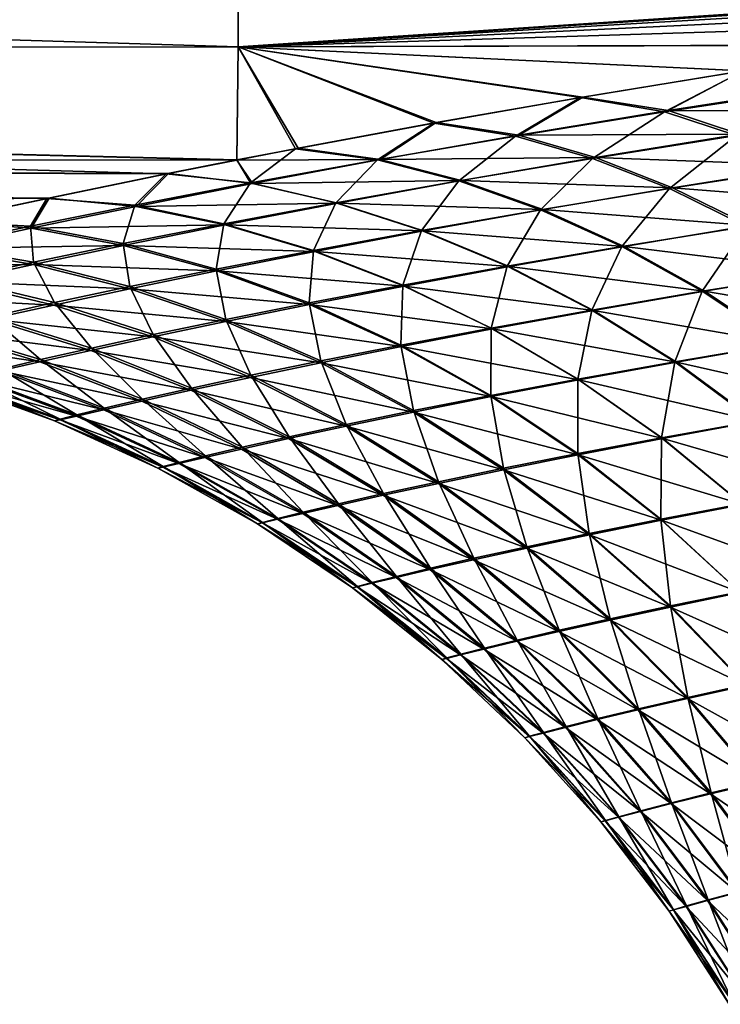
# Model space of a CAD drawing. Header units: metres. Extents: x -2 to 78, y -85 to 85.
# Tile 301 of 500: x 48.72 to 50.22, y -1.01 to 1.09. Entities that reach past the tile are written whole.
import ezdxf

# ---------------------------------------------------------------- set-up
doc = ezdxf.new("R2010")
doc.units = ezdxf.units.M
doc.layers.add('solid_20004802', color=7, linetype='CONTINUOUS')

msp = doc.modelspace()

# ---------------------------------------------------------------- linework, layer by layer
at = {"layer": 'solid_20004802'}
for points in [[(49.188503, 1.344338, -6.933181), (49.188503, 1.037111, -5.621024), (39.908051, 1.321654, -6.682578)], [(49.188503, 1.037004, 5.620513), (49.188503, 1.344209, 6.932685), (39.908051, 1.321654, 6.682578)], [(50.640141, 1.041032, -5.663466), (49.188503, 1.037111, -5.621024), (49.188503, 1.344338, -6.933181)], [(51.031898, 1.095298, -5.921692), (50.640141, 1.041032, -5.663466), (49.188503, 1.344338, -6.933181)], [(52.775955, 1.276317, 6.712767), (49.188503, 1.344209, 6.932685), (49.188503, 1.037004, 5.620513)], [(49.188503, 1.037111, -5.621024), (39.908051, 1.025891, -5.365484), (39.908051, 1.321654, -6.682578)], [(49.188503, 1.037004, 5.620513), (39.908051, 1.321654, 6.682578), (39.908051, 1.025891, 5.365484)], [(52.314709, 1.237863, 6.552216), (52.775955, 1.276317, 6.712767), (49.188503, 1.037004, 5.620513)], [(51.867649, 1.194135, 6.365247), (52.314709, 1.237863, 6.552216), (49.188503, 1.037004, 5.620513)], [(51.437649, 1.146082, 6.153535), (51.867649, 1.194135, 6.365247), (49.188503, 1.037004, 5.620513)], [(51.026478, 1.094557, 5.918244), (51.437649, 1.146082, 6.153535), (49.188503, 1.037004, 5.620513)], [(50.636452, 1.040591, 5.661308), (51.026478, 1.094557, 5.918244), (49.188503, 1.037004, 5.620513)], [(49.188503, 1.037111, -5.621024), (49.185852, 0.794816, -4.297764), (39.908051, 1.025891, -5.365484)], [(49.185856, 0.794741, 4.297288), (49.188503, 1.037004, 5.620513), (39.908051, 1.025891, 5.365484)], [(49.311352, 0.819035, -4.451054), (49.185852, 0.794816, -4.297764), (49.188503, 1.037111, -5.621024)], [(49.316864, 0.820028, 4.45723), (49.188503, 1.037004, 5.620513), (49.185856, 0.794741, 4.297288)], [(50.640141, 1.041032, -5.663466), (50.269684, 0.985203, -5.384727), (49.188503, 1.037111, -5.621024)], [(50.269451, 0.985289, 5.385153), (50.636452, 1.040591, 5.661308), (49.188503, 1.037004, 5.620513)], [(49.607281, 0.873914, -4.779967), (49.311352, 0.819035, -4.451054), (49.188503, 1.037111, -5.621024)], [(49.921482, 0.928592, -5.086243), (49.607281, 0.873914, -4.779967), (49.188503, 1.037111, -5.621024)], [(50.269684, 0.985203, -5.384727), (49.921482, 0.928592, -5.086243), (49.188503, 1.037111, -5.621024)], [(49.926067, 0.929366, 5.090441), (50.269451, 0.985289, 5.385153), (49.188503, 1.037004, 5.620513)], [(49.612591, 0.874854, 4.7854), (49.926067, 0.929366, 5.090441), (49.188503, 1.037004, 5.620513)], [(49.316864, 0.820028, 4.45723), (49.612591, 0.874854, 4.7854), (49.188503, 1.037004, 5.620513)], [(49.034672, 0.764893, -4.100324), (39.908051, 0.795111, -4.035464), (39.908051, 1.025891, -5.365484)], [(49.185852, 0.794816, -4.297764), (49.034672, 0.764893, -4.100324), (39.908051, 1.025891, -5.365484)], [(49.185856, 0.794741, 4.297288), (39.908051, 1.025891, 5.365484), (39.908051, 0.795111, 4.035464)], [(50.101242, 0.897925, -4.976332), (49.921482, 0.928592, -5.086243), (50.269684, 0.985203, -5.384727)], [(50.108601, 0.900838, 4.982607), (50.269451, 0.985289, 5.385153), (49.926067, 0.929366, 5.090441)], [(50.442337, 0.949964, -5.264487), (50.101242, 0.897925, -4.976332), (50.269684, 0.985203, -5.384727)], [(50.108601, 0.900838, 4.982607), (50.449642, 0.953292, 5.269955), (50.269451, 0.985289, 5.385153)], [(50.255333, 0.847213, -4.832101), (50.101242, 0.897925, -4.976332), (50.442337, 0.949964, -5.264487)], [(50.59277, 0.899582, 5.118066), (50.449642, 0.953292, 5.269955), (50.108601, 0.900838, 4.982607)], [(49.78244, 0.846099, -4.668836), (49.607281, 0.873914, -4.779967), (49.921482, 0.928592, -5.086243)], [(49.789265, 0.848081, 4.675814), (49.926067, 0.929366, 5.090441), (49.612591, 0.874854, 4.7854)], [(50.101242, 0.897925, -4.976332), (49.78244, 0.846099, -4.668836), (49.921482, 0.928592, -5.086243)], [(49.789265, 0.848081, 4.675814), (50.108601, 0.900838, 4.982607), (49.926067, 0.929366, 5.090441)], [(49.946579, 0.798193, -4.533129), (49.78244, 0.846099, -4.668836), (50.101242, 0.897925, -4.976332)], [(50.262356, 0.849951, 4.838395), (50.108601, 0.900838, 4.982607), (49.789265, 0.848081, 4.675814)], [(50.255333, 0.847213, -4.832101), (49.946579, 0.798193, -4.533129), (50.101242, 0.897925, -4.976332)], [(50.262356, 0.849951, 4.838395), (50.59277, 0.899582, 5.118066), (50.108601, 0.900838, 4.982607)], [(49.486992, 0.795161, -4.3432), (49.311352, 0.819035, -4.451054), (49.607281, 0.873914, -4.779967)], [(49.492725, 0.795752, 4.350776), (49.612591, 0.874854, 4.7854), (49.316864, 0.820028, 4.45723)], [(49.78244, 0.846099, -4.668836), (49.486992, 0.795161, -4.3432), (49.607281, 0.873914, -4.779967)], [(49.492725, 0.795752, 4.350776), (49.789265, 0.848081, 4.675814), (49.612591, 0.874854, 4.7854)], [(49.660568, 0.750039, -4.216702), (49.486992, 0.795161, -4.3432), (49.78244, 0.846099, -4.668836)], [(49.953106, 0.800062, 4.539928), (49.789265, 0.848081, 4.675814), (49.492725, 0.795752, 4.350776)], [(49.946579, 0.798193, -4.533129), (49.660568, 0.750039, -4.216702), (49.78244, 0.846099, -4.668836)], [(49.953106, 0.800062, 4.539928), (50.262356, 0.849951, 4.838395), (49.789265, 0.848081, 4.675814)], [(50.111736, 0.733849, -4.399392), (49.946579, 0.798193, -4.533129), (50.255333, 0.847213, -4.832101)], [(50.417046, 0.782861, 4.69625), (50.262356, 0.849951, 4.838395), (49.953106, 0.800062, 4.539928)], [(50.410355, 0.780292, -4.689973), (50.111736, 0.733849, -4.399392), (50.255333, 0.847213, -4.832101)], [(49.215282, 0.745667, -4.000894), (49.185852, 0.794816, -4.297764), (49.311352, 0.819035, -4.451054)], [(49.492725, 0.795752, 4.350776), (49.316864, 0.820028, 4.45723), (49.185856, 0.794741, 4.297288)], [(49.486992, 0.795161, -4.3432), (49.215282, 0.745667, -4.000894), (49.311352, 0.819035, -4.451054)], [(48.779247, 0.712552, -3.729516), (48.547016, 0.663098, -3.340992), (39.908051, 0.795111, -4.035464)], [(49.034672, 0.764893, -4.100324), (48.779247, 0.712552, -3.729516), (39.908051, 0.795111, -4.035464)], [(48.784054, 0.713428, 3.736046), (39.908051, 0.795111, 4.035464), (39.908051, 0.629869, 2.695723)], [(49.039948, 0.765852, 4.106817), (49.185856, 0.794741, 4.297288), (39.908051, 0.795111, 4.035464)], [(48.784054, 0.713428, 3.736046), (49.039948, 0.765852, 4.106817), (39.908051, 0.795111, 4.035464)], [(49.215282, 0.745667, -4.000894), (49.034672, 0.764893, -4.100324), (49.185852, 0.794816, -4.297764)], [(49.219563, 0.744603, 4.009006), (49.185856, 0.794741, 4.297288), (49.039948, 0.765852, 4.106817)], [(49.219563, 0.744603, 4.009006), (49.492725, 0.795752, 4.350776), (49.185856, 0.794741, 4.297288)], [(49.397655, 0.703268, -3.884208), (49.215282, 0.745667, -4.000894), (49.486992, 0.795161, -4.3432)], [(49.666084, 0.750606, 4.223844), (49.492725, 0.795752, 4.350776), (49.219563, 0.744603, 4.009006)], [(49.660568, 0.750039, -4.216702), (49.397655, 0.703268, -3.884208), (49.486992, 0.795161, -4.3432)], [(49.666084, 0.750606, 4.223844), (49.953106, 0.800062, 4.539928), (49.492725, 0.795752, 4.350776)], [(49.835258, 0.688246, -4.092021), (49.660568, 0.750039, -4.216702), (49.946579, 0.798193, -4.533129)], [(50.117977, 0.735612, 4.406005), (49.953106, 0.800062, 4.539928), (49.666084, 0.750606, 4.223844)], [(50.111736, 0.733849, -4.399392), (49.835258, 0.688246, -4.092021), (49.946579, 0.798193, -4.533129)], [(50.117977, 0.735612, 4.406005), (50.417046, 0.782861, 4.69625), (49.953106, 0.800062, 4.539928)], [(50.27652, 0.652836, -4.268892), (50.111736, 0.733849, -4.399392), (50.410355, 0.780292, -4.689973)], [(50.571384, 0.699378, 4.557498), (50.417046, 0.782861, 4.69625), (50.117977, 0.735612, 4.406005)], [(48.967678, 0.69817, -3.643411), (48.779247, 0.712552, -3.729516), (49.034672, 0.764893, -4.100324)], [(48.970318, 0.695393, 3.652033), (49.039948, 0.765852, 4.106817), (48.784054, 0.713428, 3.736046)], [(49.215282, 0.745667, -4.000894), (48.967678, 0.69817, -3.643411), (49.034672, 0.764893, -4.100324)], [(48.970318, 0.695393, 3.652033), (49.219563, 0.744603, 4.009006), (49.039948, 0.765852, 4.106817)], [(49.158165, 0.658397, -3.537057), (48.967678, 0.69817, -3.643411), (49.215282, 0.745667, -4.000894)], [(49.40181, 0.702287, 3.891605), (49.219563, 0.744603, 4.009006), (48.970318, 0.695393, 3.652033)], [(49.397655, 0.703268, -3.884208), (49.158165, 0.658397, -3.537057), (49.215282, 0.745667, -4.000894)], [(49.40181, 0.702287, 3.891605), (49.666084, 0.750606, 4.223844), (49.219563, 0.744603, 4.009006)], [(49.581223, 0.64397, -3.769173), (49.397655, 0.703268, -3.884208), (49.660568, 0.750039, -4.216702)], [(49.840549, 0.6888, 4.09876), (49.666084, 0.750606, 4.223844), (49.40181, 0.702287, 3.891605)], [(49.835258, 0.688246, -4.092021), (49.581223, 0.64397, -3.769173), (49.660568, 0.750039, -4.216702)], [(49.840549, 0.6888, 4.09876), (50.117977, 0.735612, 4.406005), (49.666084, 0.750606, 4.223844)], [(50.009556, 0.609516, -3.970355), (49.835258, 0.688246, -4.092021), (50.111736, 0.733849, -4.399392)], [(50.282482, 0.654503, 4.275314), (50.117977, 0.735612, 4.406005), (49.840549, 0.6888, 4.09876)], [(50.27652, 0.652836, -4.268892), (50.009556, 0.609516, -3.970355), (50.111736, 0.733849, -4.399392)], [(50.282482, 0.654503, 4.275314), (50.571384, 0.699378, 4.557498), (50.117977, 0.735612, 4.406005)], [(48.551178, 0.663853, 3.347287), (48.784054, 0.713428, 3.736046), (39.908051, 0.629869, 2.695723)], [(48.744537, 0.653221, -3.27225), (48.547016, 0.663098, -3.340992), (48.779247, 0.712552, -3.729516)], [(48.745556, 0.648878, 3.281397), (48.784054, 0.713428, 3.736046), (48.551178, 0.663853, 3.347287)], [(48.967678, 0.69817, -3.643411), (48.744537, 0.653221, -3.27225), (48.779247, 0.712552, -3.729516)], [(48.942429, 0.615946, -3.176672), (48.744537, 0.653221, -3.27225), (48.967678, 0.69817, -3.643411)], [(48.745556, 0.648878, 3.281397), (48.970318, 0.695393, 3.652033), (48.784054, 0.713428, 3.736046)], [(49.160786, 0.655813, 3.544702), (48.970318, 0.695393, 3.652033), (48.745556, 0.648878, 3.281397)], [(49.158165, 0.658397, -3.537057), (48.942429, 0.615946, -3.176672), (48.967678, 0.69817, -3.643411)], [(49.160786, 0.655813, 3.544702), (49.40181, 0.702287, 3.891605), (48.970318, 0.695393, 3.652033)], [(49.349926, 0.601505, -3.432181), (49.158165, 0.658397, -3.537057), (49.397655, 0.703268, -3.884208)], [(49.585243, 0.643085, 3.775932), (49.40181, 0.702287, 3.891605), (49.160786, 0.655813, 3.544702)], [(49.581223, 0.64397, -3.769173), (49.349926, 0.601505, -3.432181), (49.397655, 0.703268, -3.884208)], [(49.585243, 0.643085, 3.775932), (49.840549, 0.6888, 4.09876), (49.40181, 0.702287, 3.891605)], [(49.764385, 0.567469, -3.656908), (49.581223, 0.64397, -3.769173), (49.835258, 0.688246, -4.092021)], [(50.014633, 0.610068, 3.976729), (49.840549, 0.6888, 4.09876), (49.585243, 0.643085, 3.775932)], [(50.009556, 0.609516, -3.970355), (49.764385, 0.567469, -3.656908), (49.835258, 0.688246, -4.092021)], [(50.014633, 0.610068, 3.976729), (50.282482, 0.654503, 4.275314), (49.840549, 0.6888, 4.09876)], [(48.54583, 0.605818, 2.898643), (48.745556, 0.648878, 3.281397), (48.551178, 0.663853, 3.347287)], [(48.744537, 0.653221, -3.27225), (48.546234, 0.611378, -2.888917), (48.547016, 0.663098, -3.340992)], [(48.750786, 0.576435, -2.804492), (48.546234, 0.611378, -2.888917), (48.744537, 0.653221, -3.27225)], [(48.942429, 0.615946, -3.176672), (48.750786, 0.576435, -2.804492), (48.744537, 0.653221, -3.27225)], [(48.943527, 0.611895, 3.184637), (49.160786, 0.655813, 3.544702), (48.745556, 0.648878, 3.281397)], [(49.141663, 0.561339, -3.0824), (48.942429, 0.615946, -3.176672), (49.158165, 0.658397, -3.537057)], [(49.352512, 0.599128, 3.438968), (49.160786, 0.655813, 3.544702), (48.943527, 0.611895, 3.184637)], [(49.349926, 0.601505, -3.432181), (49.141663, 0.561339, -3.0824), (49.158165, 0.658397, -3.537057)], [(49.352512, 0.599128, 3.438968), (49.585243, 0.643085, 3.775932), (49.160786, 0.655813, 3.544702)], [(50.445145, 0.556787, 4.149142), (50.282482, 0.654503, 4.275314), (50.014633, 0.610068, 3.976729)], [(48.943527, 0.611895, 3.184637), (48.745556, 0.648878, 3.281397), (48.54583, 0.605818, 2.898643)], [(49.541264, 0.52715, -3.329817), (49.349926, 0.601505, -3.432181), (49.581223, 0.64397, -3.769173)], [(49.768272, 0.566691, 3.663116), (49.585243, 0.643085, 3.775932), (49.352512, 0.599128, 3.438968)], [(49.764385, 0.567469, -3.656908), (49.541264, 0.52715, -3.329817), (49.581223, 0.64397, -3.769173)], [(49.768272, 0.566691, 3.663116), (50.014633, 0.610068, 3.976729), (49.585243, 0.643085, 3.775932)], [(50.181881, 0.513871, -3.85292), (50.009556, 0.609516, -3.970355), (50.27652, 0.652836, -4.268892)], [(50.439449, 0.555207, -4.142917), (50.181881, 0.513871, -3.85292), (50.27652, 0.652836, -4.268892)], [(48.750546, 0.571243, 2.812926), (48.943527, 0.611895, 3.184637), (48.54583, 0.605818, 2.898643)], [(48.750786, 0.576435, -2.804492), (48.583572, 0.540386, -2.421972), (48.546234, 0.611378, -2.888917)], [(49.142818, 0.557595, 3.089333), (48.943527, 0.611895, 3.184637), (48.750546, 0.571243, 2.812926)], [(48.956741, 0.523962, -2.721203), (48.750786, 0.576435, -2.804492), (48.942429, 0.615946, -3.176672)], [(49.141663, 0.561339, -3.0824), (48.956741, 0.523962, -2.721203), (48.942429, 0.615946, -3.176672)], [(49.142818, 0.557595, 3.089333), (49.352512, 0.599128, 3.438968), (48.943527, 0.611895, 3.184637)], [(48.750546, 0.571243, 2.812926), (48.54583, 0.605818, 2.898643), (48.3717, 0.566973, 2.505325)], [(49.340458, 0.489021, -2.990372), (49.141663, 0.561339, -3.0824), (49.349926, 0.601505, -3.432181)], [(49.543804, 0.524993, 3.335878), (49.352512, 0.599128, 3.438968), (49.142818, 0.557595, 3.089333)], [(49.541264, 0.52715, -3.329817), (49.340458, 0.489021, -2.990372), (49.349926, 0.601505, -3.432181)], [(49.543804, 0.524993, 3.335878), (49.768272, 0.566691, 3.663116), (49.352512, 0.599128, 3.438968)], [(49.945457, 0.473754, -3.54855), (49.764385, 0.567469, -3.656908), (50.009556, 0.609516, -3.970355)], [(50.186752, 0.514431, 3.858971), (50.014633, 0.610068, 3.976729), (49.768272, 0.566691, 3.663116)], [(50.181881, 0.513871, -3.85292), (49.945457, 0.473754, -3.54855), (50.009556, 0.609516, -3.970355)], [(50.186752, 0.514431, 3.858971), (50.445145, 0.556787, 4.149142), (50.014633, 0.610068, 3.976729)], [(48.582352, 0.534572, 2.431098), (48.750546, 0.571243, 2.812926), (48.3717, 0.566973, 2.505325)], [(48.956635, 0.519154, 2.728508), (48.750546, 0.571243, 2.812926), (48.582352, 0.534572, 2.431098)], [(48.795467, 0.489866, -2.349987), (48.583572, 0.540386, -2.421972), (48.750786, 0.576435, -2.804492)], [(48.956635, 0.519154, 2.728508), (49.142818, 0.557595, 3.089333), (48.750546, 0.571243, 2.812926)], [(48.956741, 0.523962, -2.721203), (48.795467, 0.489866, -2.349987), (48.750786, 0.576435, -2.804492)], [(49.341652, 0.485599, 2.996439), (49.142818, 0.557595, 3.089333), (48.956635, 0.519154, 2.728508)], [(49.162243, 0.453545, -2.639887), (48.956741, 0.523962, -2.721203), (49.141663, 0.561339, -3.0824)], [(49.340458, 0.489021, -2.990372), (49.162243, 0.453545, -2.639887), (49.141663, 0.561339, -3.0824)], [(49.341652, 0.485599, 2.996439), (49.543804, 0.524993, 3.335878), (49.142818, 0.557595, 3.089333)], [(49.7304, 0.435292, -3.231014), (49.541264, 0.52715, -3.329817), (49.764385, 0.567469, -3.656908)], [(49.949207, 0.473096, 3.554302), (49.768272, 0.566691, 3.663116), (49.543804, 0.524993, 3.335878)], [(49.945457, 0.473754, -3.54855), (49.7304, 0.435292, -3.231014), (49.764385, 0.567469, -3.656908)], [(49.949207, 0.473096, 3.554302), (50.186752, 0.514431, 3.858971), (49.768272, 0.566691, 3.663116)], [(50.350613, 0.401638, -3.740914), (50.181881, 0.513871, -3.85292), (50.439449, 0.555207, -4.142917)], [(50.604462, 0.442818, 4.028757), (50.445145, 0.556787, 4.149142), (50.186752, 0.514431, 3.858971)], [(48.794434, 0.484477, 2.357997), (48.582352, 0.534572, 2.431098), (48.439384, 0.502503, 2.040632)], [(48.794434, 0.484477, 2.357997), (48.956635, 0.519154, 2.728508), (48.582352, 0.534572, 2.431098)], [(48.795467, 0.489866, -2.349987), (48.65815, 0.459545, -1.970166), (48.583572, 0.540386, -2.421972)], [(49.536942, 0.398922, -2.901544), (49.340458, 0.489021, -2.990372), (49.541264, 0.52715, -3.329817)], [(49.7304, 0.435292, -3.231014), (49.536942, 0.398922, -2.901544), (49.541264, 0.52715, -3.329817)], [(49.162247, 0.449137, 2.646247), (48.956635, 0.519154, 2.728508), (48.794434, 0.484477, 2.357997)], [(49.006893, 0.421188, -2.279702), (48.795467, 0.489866, -2.349987), (48.956741, 0.523962, -2.721203)], [(49.162247, 0.449137, 2.646247), (49.341652, 0.485599, 2.996439), (48.956635, 0.519154, 2.728508)], [(49.162243, 0.453545, -2.639887), (49.006893, 0.421188, -2.279702), (48.956741, 0.523962, -2.721203)], [(49.732883, 0.433367, 3.236492), (49.543804, 0.524993, 3.335878), (49.341652, 0.485599, 2.996439)], [(49.732883, 0.433367, 3.236492), (49.949207, 0.473096, 3.554302), (49.543804, 0.524993, 3.335878)], [(50.122711, 0.363133, -3.445222), (49.945457, 0.473754, -3.54855), (50.181881, 0.513871, -3.85292)], [(50.355286, 0.402218, 3.746688), (50.186752, 0.514431, 3.858971), (49.949207, 0.473096, 3.554302)], [(50.350613, 0.401638, -3.740914), (50.122711, 0.363133, -3.445222), (50.181881, 0.513871, -3.85292)], [(50.355286, 0.402218, 3.746688), (50.604462, 0.442818, 4.028757), (50.186752, 0.514431, 3.858971)], [(48.656616, 0.454148, 1.979234), (48.794434, 0.484477, 2.357997), (48.439384, 0.502503, 2.040632)], [(49.00602, 0.41624, 2.286773), (48.794434, 0.484477, 2.357997), (48.656616, 0.454148, 1.979234)], [(48.874683, 0.392419, -1.911182), (48.65815, 0.459545, -1.970166), (48.795467, 0.489866, -2.349987)], [(49.00602, 0.41624, 2.286773), (49.162247, 0.449137, 2.646247), (48.794434, 0.484477, 2.357997)], [(49.006893, 0.421188, -2.279702), (48.874683, 0.392419, -1.911182), (48.795467, 0.489866, -2.349987)], [(49.36533, 0.365085, -2.561398), (49.162243, 0.453545, -2.639887), (49.340458, 0.489021, -2.990372)], [(49.538155, 0.395833, 2.906926), (49.341652, 0.485599, 2.996439), (49.162247, 0.449137, 2.646247)], [(49.536942, 0.398922, -2.901544), (49.36533, 0.365085, -2.561398), (49.340458, 0.489021, -2.990372)], [(49.538155, 0.395833, 2.906926), (49.732883, 0.433367, 3.236492), (49.341652, 0.485599, 2.996439)], [(49.915497, 0.326215, -3.136811), (49.7304, 0.435292, -3.231014), (49.945457, 0.473754, -3.54855)], [(50.126324, 0.362604, 3.450617), (49.949207, 0.473096, 3.554302), (49.732883, 0.433367, 3.236492)], [(50.122711, 0.363133, -3.445222), (49.915497, 0.326215, -3.136811), (49.945457, 0.473754, -3.54855)], [(50.126324, 0.362604, 3.450617), (50.355286, 0.402218, 3.746688), (49.949207, 0.473096, 3.554302)], [(48.873329, 0.387458, 1.919406), (48.656616, 0.454148, 1.979234), (48.543423, 0.428583, 1.593502)], [(48.765888, 0.367707, -1.535718), (48.54509, 0.433494, -1.58318), (48.65815, 0.459545, -1.970166)], [(48.873329, 0.387458, 1.919406), (49.00602, 0.41624, 2.286773), (48.656616, 0.454148, 1.979234)], [(48.874683, 0.392419, -1.911182), (48.765888, 0.367707, -1.535718), (48.65815, 0.459545, -1.970166)], [(49.365421, 0.361089, 2.567013), (49.162247, 0.449137, 2.646247), (49.00602, 0.41624, 2.286773)], [(49.215805, 0.334228, -2.211864), (49.006893, 0.421188, -2.279702), (49.162243, 0.453545, -2.639887)], [(49.36533, 0.365085, -2.561398), (49.215805, 0.334228, -2.211864), (49.162243, 0.453545, -2.639887)], [(49.365421, 0.361089, 2.567013), (49.538155, 0.395833, 2.906926), (49.162247, 0.449137, 2.646247)], [(48.764397, 0.363189, 1.545352), (48.543423, 0.428583, 1.593502), (48.45509, 0.408179, 1.202086)], [(48.764397, 0.363189, 1.545352), (48.873329, 0.387458, 1.919406), (48.543423, 0.428583, 1.593502)], [(48.765888, 0.367707, -1.535718), (48.680779, 0.347521, -1.154729), (48.54509, 0.433494, -1.58318)], [(49.729183, 0.291303, -2.81686), (49.536942, 0.398922, -2.901544), (49.7304, 0.435292, -3.231014)], [(49.917915, 0.324531, 3.141857), (49.732883, 0.433367, 3.236492), (49.538155, 0.395833, 2.906926)], [(49.915497, 0.326215, -3.136811), (49.729183, 0.291303, -2.81686), (49.7304, 0.435292, -3.231014)], [(49.917915, 0.324531, 3.141857), (50.126324, 0.362604, 3.450617), (49.732883, 0.433367, 3.236492)], [(48.679424, 0.343812, 1.16582), (48.764397, 0.363189, 1.545352), (48.45509, 0.408179, 1.202086)], [(49.215065, 0.32973, 2.218188), (49.00602, 0.41624, 2.286773), (48.873329, 0.387458, 1.919406)], [(49.088619, 0.306795, -1.854258), (48.874683, 0.392419, -1.911182), (49.006893, 0.421188, -2.279702)], [(49.215065, 0.32973, 2.218188), (49.365421, 0.361089, 2.567013), (49.00602, 0.41624, 2.286773)], [(49.215805, 0.334228, -2.211864), (49.088619, 0.306795, -1.854258), (49.006893, 0.421188, -2.279702)], [(50.294418, 0.236235, -3.347993), (50.122711, 0.363133, -3.445222), (50.350613, 0.401638, -3.740914)], [(50.518616, 0.274072, 3.641026), (50.355286, 0.402218, 3.746688), (50.126324, 0.362604, 3.450617)], [(49.087418, 0.30228, 1.861795), (48.873329, 0.387458, 1.919406), (48.764397, 0.363189, 1.545352)], [(48.984013, 0.283235, -1.489926), (48.765888, 0.367707, -1.535718), (48.874683, 0.392419, -1.911182)], [(49.087418, 0.30228, 1.861795), (49.215065, 0.32973, 2.218188), (48.873329, 0.387458, 1.919406)], [(49.088619, 0.306795, -1.854258), (48.984013, 0.283235, -1.489926), (48.874683, 0.392419, -1.911182)], [(49.56398, 0.258823, -2.486579), (49.36533, 0.365085, -2.561398), (49.536942, 0.398922, -2.901544)], [(49.7304, 0.288558, 2.82175), (49.538155, 0.395833, 2.906926), (49.365421, 0.361089, 2.567013)], [(49.729183, 0.291303, -2.81686), (49.56398, 0.258823, -2.486579), (49.536942, 0.398922, -2.901544)], [(49.7304, 0.288558, 2.82175), (49.917915, 0.324531, 3.141857), (49.538155, 0.395833, 2.906926)], [(48.98267, 0.27912, 1.498974), (48.764397, 0.363189, 1.545352), (48.679424, 0.343812, 1.16582)], [(48.902225, 0.263996, -1.120244), (48.680779, 0.347521, -1.154729), (48.765888, 0.367707, -1.535718)], [(48.98267, 0.27912, 1.498974), (49.087418, 0.30228, 1.861795), (48.764397, 0.363189, 1.545352)], [(48.984013, 0.283235, -1.489926), (48.902225, 0.263996, -1.120244), (48.765888, 0.367707, -1.535718)], [(49.564129, 0.255247, 2.491663), (49.365421, 0.361089, 2.567013), (49.215065, 0.32973, 2.218188)], [(49.420109, 0.229203, -2.147208), (49.215805, 0.334228, -2.211864), (49.36533, 0.365085, -2.561398)], [(49.56398, 0.258823, -2.486579), (49.420109, 0.229203, -2.147208), (49.36533, 0.365085, -2.561398)], [(49.564129, 0.255247, 2.491663), (49.7304, 0.288558, 2.82175), (49.365421, 0.361089, 2.567013)], [(50.094734, 0.200534, -3.048194), (49.915497, 0.326215, -3.136811), (50.122711, 0.363133, -3.445222)], [(50.297897, 0.235845, 3.353137), (50.126324, 0.362604, 3.450617), (49.917915, 0.324531, 3.141857)], [(50.294418, 0.236235, -3.347993), (50.094734, 0.200534, -3.048194), (50.122711, 0.363133, -3.445222)], [(50.297897, 0.235845, 3.353137), (50.518616, 0.274072, 3.641026), (50.126324, 0.362604, 3.450617)], [(48.900993, 0.260617, 1.130868), (48.679424, 0.343812, 1.16582), (48.618595, 0.329705, 0.782045)], [(48.843479, 0.249526, -0.746617), (48.619614, 0.33233, -0.769657), (48.680779, 0.347521, -1.154729)], [(48.900993, 0.260617, 1.130868), (48.98267, 0.27912, 1.498974), (48.679424, 0.343812, 1.16582)], [(48.902225, 0.263996, -1.120244), (48.843479, 0.249526, -0.746617), (48.680779, 0.347521, -1.154729)], [(48.795952, 0.236669, 0.006719), (48.570076, 0.318797, 0.006836), (48.582634, 0.3226, -0.381972)], [(48.807495, 0.239031, 0.383525), (48.582092, 0.321242, 0.395288), (48.570076, 0.318797, 0.006836)], [(48.795952, 0.236669, 0.006719), (48.807495, 0.239031, 0.383525), (48.570076, 0.318797, 0.006836)], [(48.842552, 0.247133, 0.758652), (48.618595, 0.329705, 0.782045), (48.582092, 0.321242, 0.395288)], [(48.807495, 0.239031, 0.383525), (48.842552, 0.247133, 0.758652), (48.582092, 0.321242, 0.395288)], [(48.807991, 0.24027, -0.370476), (48.582634, 0.3226, -0.381972), (48.619614, 0.33233, -0.769657)], [(48.807991, 0.24027, -0.370476), (48.795952, 0.236669, 0.006719), (48.582634, 0.3226, -0.381972)], [(48.842552, 0.247133, 0.758652), (48.900993, 0.260617, 1.130868), (48.618595, 0.329705, 0.782045)], [(48.843479, 0.249526, -0.746617), (48.807991, 0.24027, -0.370476), (48.619614, 0.33233, -0.769657)], [(49.419468, 0.225164, 2.152991), (49.215065, 0.32973, 2.218188), (49.087418, 0.30228, 1.861795)], [(49.297787, 0.202873, -1.800018), (49.088619, 0.306795, -1.854258), (49.215805, 0.334228, -2.211864)], [(49.419468, 0.225164, 2.152991), (49.564129, 0.255247, 2.491663), (49.215065, 0.32973, 2.218188)], [(49.420109, 0.229203, -2.147208), (49.297787, 0.202873, -1.800018), (49.215805, 0.334228, -2.211864)], [(49.91526, 0.166768, -2.73722), (49.729183, 0.291303, -2.81686), (49.915497, 0.326215, -3.136811)], [(50.097076, 0.1991, 3.052969), (49.917915, 0.324531, 3.141857), (49.7304, 0.288558, 2.82175)], [(50.094734, 0.200534, -3.048194), (49.91526, 0.166768, -2.73722), (49.915497, 0.326215, -3.136811)], [(50.097076, 0.1991, 3.052969), (50.297897, 0.235845, 3.353137), (49.917915, 0.324531, 3.141857)], [(49.296703, 0.19881, 1.807036), (49.087418, 0.30228, 1.861795), (48.98267, 0.27912, 1.498974)], [(49.197227, 0.180264, -1.44631), (48.984013, 0.283235, -1.489926), (49.088619, 0.306795, -1.854258)], [(49.296703, 0.19881, 1.807036), (49.419468, 0.225164, 2.152991), (49.087418, 0.30228, 1.861795)], [(49.297787, 0.202873, -1.800018), (49.197227, 0.180264, -1.44631), (49.088619, 0.306795, -1.854258)], [(49.196003, 0.176557, 1.454883), (48.98267, 0.27912, 1.498974), (48.900993, 0.260617, 1.130868)], [(49.118645, 0.161807, -1.087419), (48.902225, 0.263996, -1.120244), (48.984013, 0.283235, -1.489926)], [(49.196003, 0.176557, 1.454883), (49.296703, 0.19881, 1.807036), (48.98267, 0.27912, 1.498974)], [(49.197227, 0.180264, -1.44631), (49.118645, 0.161807, -1.087419), (48.984013, 0.283235, -1.489926)], [(49.756187, 0.135349, -2.416237), (49.56398, 0.258823, -2.486579), (49.729183, 0.291303, -2.81686)], [(49.916458, 0.164371, 2.741818), (49.7304, 0.288558, 2.82175), (49.564129, 0.255247, 2.491663)], [(49.91526, 0.166768, -2.73722), (49.756187, 0.135349, -2.416237), (49.729183, 0.291303, -2.81686)], [(49.916458, 0.164371, 2.741818), (50.097076, 0.1991, 3.052969), (49.7304, 0.288558, 2.82175)], [(49.117516, 0.15876, 1.097623), (48.900993, 0.260617, 1.130868), (48.842552, 0.247133, 0.758652)], [(49.062233, 0.147934, -0.724708), (48.843479, 0.249526, -0.746617), (48.902225, 0.263996, -1.120244)], [(49.117516, 0.15876, 1.097623), (49.196003, 0.176557, 1.454883), (48.900993, 0.260617, 1.130868)], [(49.118645, 0.161807, -1.087419), (49.062233, 0.147934, -0.724708), (48.902225, 0.263996, -1.120244)], [(49.756371, 0.132195, 2.42101), (49.564129, 0.255247, 2.491663), (49.419468, 0.225164, 2.152991)], [(49.617706, 0.106694, -2.08644), (49.420109, 0.229203, -2.147208), (49.56398, 0.258823, -2.486579)], [(49.756187, 0.135349, -2.416237), (49.617706, 0.106694, -2.08644), (49.56398, 0.258823, -2.486579)], [(49.756371, 0.132195, 2.42101), (49.916458, 0.164371, 2.741818), (49.564129, 0.255247, 2.491663)], [(49.016636, 0.135649, 0.006564), (48.795952, 0.236669, 0.006719), (48.807991, 0.24027, -0.370476)], [(49.027721, 0.137955, 0.372296), (48.807495, 0.239031, 0.383525), (48.795952, 0.236669, 0.006719)], [(49.016636, 0.135649, 0.006564), (49.027721, 0.137955, 0.372296), (48.795952, 0.236669, 0.006719)], [(49.061382, 0.145776, 0.736376), (48.842552, 0.247133, 0.758652), (48.807495, 0.239031, 0.383525)], [(49.027721, 0.137955, 0.372296), (49.061382, 0.145776, 0.736376), (48.807495, 0.239031, 0.383525)], [(49.028175, 0.139073, -0.359573), (48.807991, 0.24027, -0.370476), (48.843479, 0.249526, -0.746617)], [(49.028175, 0.139073, -0.359573), (49.016636, 0.135649, 0.006564), (48.807991, 0.24027, -0.370476)], [(49.061382, 0.145776, 0.736376), (49.117516, 0.15876, 1.097623), (48.842552, 0.247133, 0.758652)], [(49.062233, 0.147934, -0.724708), (49.028175, 0.139073, -0.359573), (48.843479, 0.249526, -0.746617)], [(50.266342, 0.059194, -2.966075), (50.094734, 0.200534, -3.048194), (50.294418, 0.236235, -3.347993)], [(50.462269, 0.093762, 3.262848), (50.297897, 0.235845, 3.353137), (50.097076, 0.1991, 3.052969)], [(49.617138, 0.103115, 2.091896), (49.419468, 0.225164, 2.152991), (49.296703, 0.19881, 1.807036)], [(49.500019, 0.081222, -1.749059), (49.297787, 0.202873, -1.800018), (49.420109, 0.229203, -2.147208)], [(49.617138, 0.103115, 2.091896), (49.756371, 0.132195, 2.42101), (49.419468, 0.225164, 2.152991)], [(49.617706, 0.106694, -2.08644), (49.500019, 0.081222, -1.749059), (49.420109, 0.229203, -2.147208)], [(49.499023, 0.077613, 1.755735), (49.296703, 0.19881, 1.807036), (49.196003, 0.176557, 1.454883)], [(49.403313, 0.059351, -1.405355), (49.197227, 0.180264, -1.44631), (49.297787, 0.202873, -1.800018)], [(49.499023, 0.077613, 1.755735), (49.617138, 0.103115, 2.091896), (49.296703, 0.19881, 1.807036)], [(49.500019, 0.081222, -1.749059), (49.403313, 0.059351, -1.405355), (49.297787, 0.202873, -1.800018)], [(50.093315, 0.026256, -2.663453), (49.91526, 0.166768, -2.73722), (50.094734, 0.200534, -3.048194)], [(50.268604, 0.058013, 2.97074), (50.097076, 0.1991, 3.052969), (49.916458, 0.164371, 2.741818)], [(50.266342, 0.059194, -2.966075), (50.093315, 0.026256, -2.663453), (50.094734, 0.200534, -3.048194)], [(50.268604, 0.058013, 2.97074), (50.462269, 0.093762, 3.262848), (50.097076, 0.1991, 3.052969)], [(49.402176, 0.056053, 1.413571), (49.196003, 0.176557, 1.454883), (49.117516, 0.15876, 1.097623)], [(49.327774, 0.041503, -1.056619), (49.118645, 0.161807, -1.087419), (49.197227, 0.180264, -1.44631)], [(49.402176, 0.056053, 1.413571), (49.499023, 0.077613, 1.755735), (49.196003, 0.176557, 1.454883)], [(49.403313, 0.059351, -1.405355), (49.327774, 0.041503, -1.056619), (49.197227, 0.180264, -1.44631)], [(49.24086, 0.019548, -0.349387), (49.028175, 0.139073, -0.359573), (49.062233, 0.147934, -0.724708)], [(49.326721, 0.03879, 1.066455), (49.117516, 0.15876, 1.097623), (49.061382, 0.145776, 0.736376)], [(49.273571, 0.028096, -0.704178), (49.062233, 0.147934, -0.724708), (49.118645, 0.161807, -1.087419)], [(49.273571, 0.028096, -0.704178), (49.24086, 0.019548, -0.349387), (49.062233, 0.147934, -0.724708)], [(49.326721, 0.03879, 1.066455), (49.402176, 0.056053, 1.413571), (49.117516, 0.15876, 1.097623)], [(49.327774, 0.041503, -1.056619), (49.273571, 0.028096, -0.704178), (49.118645, 0.161807, -1.087419)], [(49.940006, -0.004401, -2.35111), (49.756187, 0.135349, -2.416237), (49.91526, 0.166768, -2.73722)], [(50.094482, 0.024208, 2.667965), (49.916458, 0.164371, 2.741818), (49.756371, 0.132195, 2.42101)], [(50.093315, 0.026256, -2.663453), (49.940006, -0.004401, -2.35111), (49.91526, 0.166768, -2.73722)], [(50.094482, 0.024208, 2.667965), (50.268604, 0.058013, 2.97074), (49.916458, 0.164371, 2.741818)], [(49.229786, 0.016272, 0.006371), (49.016636, 0.135649, 0.006564), (49.028175, 0.139073, -0.359573)], [(49.240437, 0.018552, 0.361727), (49.027721, 0.137955, 0.372296), (49.016636, 0.135649, 0.006564)], [(49.229786, 0.016272, 0.006371), (49.240437, 0.018552, 0.361727), (49.016636, 0.135649, 0.006564)], [(49.272774, 0.026173, 0.715469), (49.061382, 0.145776, 0.736376), (49.027721, 0.137955, 0.372296)], [(49.240437, 0.018552, 0.361727), (49.272774, 0.026173, 0.715469), (49.027721, 0.137955, 0.372296)], [(49.24086, 0.019548, -0.349387), (49.229786, 0.016272, 0.006371), (49.028175, 0.139073, -0.359573)], [(49.272774, 0.026173, 0.715469), (49.326721, 0.03879, 1.066455), (49.061382, 0.145776, 0.736376)], [(49.940201, -0.007133, 2.355801), (49.756371, 0.132195, 2.42101), (49.617138, 0.103115, 2.091896)], [(49.806587, -0.032367, -2.030206), (49.617706, 0.106694, -2.08644), (49.756187, 0.135349, -2.416237)], [(49.940006, -0.004401, -2.35111), (49.806587, -0.032367, -2.030206), (49.756187, 0.135349, -2.416237)], [(49.940201, -0.007133, 2.355801), (50.094482, 0.024208, 2.667965), (49.756371, 0.132195, 2.42101)], [(49.693237, -0.057229, -1.701929), (49.500019, 0.081222, -1.749059), (49.617706, 0.106694, -2.08644)], [(49.806587, -0.032367, -2.030206), (49.693237, -0.057229, -1.701929), (49.617706, 0.106694, -2.08644)], [(49.806061, -0.035488, 2.035555), (49.617138, 0.103115, 2.091896), (49.499023, 0.077613, 1.755735)], [(49.806061, -0.035488, 2.035555), (49.940201, -0.007133, 2.355801), (49.617138, 0.103115, 2.091896)], [(49.692299, -0.060389, 1.708444), (49.499023, 0.077613, 1.755735), (49.402176, 0.056053, 1.413571)], [(49.600124, -0.078576, -1.367504), (49.403313, 0.059351, -1.405355), (49.500019, 0.081222, -1.749059)], [(49.692299, -0.060389, 1.708444), (49.806061, -0.035488, 2.035555), (49.499023, 0.077613, 1.755735)], [(49.693237, -0.057229, -1.701929), (49.600124, -0.078576, -1.367504), (49.500019, 0.081222, -1.749059)], [(49.599049, -0.081469, 1.375487), (49.402176, 0.056053, 1.413571), (49.326721, 0.03879, 1.066455)], [(49.527416, -0.095992, -1.028183), (49.327774, 0.041503, -1.056619), (49.403313, 0.059351, -1.405355)], [(49.599049, -0.081469, 1.375487), (49.692299, -0.060389, 1.708444), (49.402176, 0.056053, 1.413571)], [(49.600124, -0.078576, -1.367504), (49.527416, -0.095992, -1.028183), (49.403313, 0.059351, -1.405355)], [(50.261627, -0.128979, -2.596286), (50.093315, 0.026256, -2.663453), (50.266342, 0.059194, -2.966075)], [(50.430862, -0.097486, 2.895972), (50.268604, 0.058013, 2.97074), (50.094482, 0.024208, 2.667965)], [(49.474506, -0.110755, 0.69616), (49.272774, 0.026173, 0.715469), (49.240437, 0.018552, 0.361727)], [(49.443798, -0.117383, -0.34003), (49.24086, 0.019548, -0.349387), (49.273571, 0.028096, -0.704178)], [(49.526417, -0.098375, 1.037707), (49.326721, 0.03879, 1.066455), (49.272774, 0.026173, 0.715469)], [(49.474506, -0.110755, 0.69616), (49.526417, -0.098375, 1.037707), (49.272774, 0.026173, 0.715469)], [(49.475262, -0.109064, -0.685253), (49.273571, 0.028096, -0.704178), (49.327774, 0.041503, -1.056619)], [(49.475262, -0.109064, -0.685253), (49.443798, -0.117383, -0.34003), (49.273571, 0.028096, -0.704178)], [(49.526417, -0.098375, 1.037707), (49.599049, -0.081469, 1.375487), (49.326721, 0.03879, 1.066455)], [(49.527416, -0.095992, -1.028183), (49.475262, -0.109064, -0.685253), (49.327774, 0.041503, -1.056619)], [(50.11364, -0.159166, -2.29185), (49.940006, -0.004401, -2.35111), (50.093315, 0.026256, -2.663453)], [(50.262753, -0.13068, 2.600918), (50.094482, 0.024208, 2.667965), (49.940201, -0.007133, 2.355801)], [(50.261627, -0.128979, -2.596286), (50.11364, -0.159166, -2.29185), (50.093315, 0.026256, -2.663453)], [(50.262753, -0.13068, 2.600918), (50.430862, -0.097486, 2.895972), (50.094482, 0.024208, 2.667965)], [(49.433151, -0.120541, 0.006143), (49.229786, 0.016272, 0.006371), (49.24086, 0.019548, -0.349387)], [(49.443398, -0.118259, 0.351933), (49.240437, 0.018552, 0.361727), (49.229786, 0.016272, 0.006371)], [(49.433151, -0.120541, 0.006143), (49.443398, -0.118259, 0.351933), (49.229786, 0.016272, 0.006371)], [(49.443398, -0.118259, 0.351933), (49.474506, -0.110755, 0.69616), (49.240437, 0.018552, 0.361727)], [(49.443798, -0.117383, -0.34003), (49.433151, -0.120541, 0.006143), (49.24086, 0.019548, -0.349387)], [(50.113823, -0.161483, 2.296687), (49.940201, -0.007133, 2.355801), (49.806061, -0.035488, 2.035555)], [(49.984879, -0.186713, -1.979072), (49.806587, -0.032367, -2.030206), (49.940006, -0.004401, -2.35111)], [(50.11364, -0.159166, -2.29185), (49.984879, -0.186713, -1.979072), (49.940006, -0.004401, -2.35111)], [(50.113823, -0.161483, 2.296687), (50.262753, -0.13068, 2.600918), (49.940201, -0.007133, 2.355801)], [(49.98436, -0.189386, 1.984537), (49.806061, -0.035488, 2.035555), (49.692299, -0.060389, 1.708444)], [(49.875504, -0.211209, -1.659109), (49.693237, -0.057229, -1.701929), (49.806587, -0.032367, -2.030206)], [(49.98436, -0.189386, 1.984537), (50.113823, -0.161483, 2.296687), (49.806061, -0.035488, 2.035555)], [(49.984879, -0.186713, -1.979072), (49.875504, -0.211209, -1.659109), (49.806587, -0.032367, -2.030206)], [(49.874592, -0.213928, 1.665647), (49.692299, -0.060389, 1.708444), (49.599049, -0.081469, 1.375487)], [(49.785675, -0.232242, -1.333147), (49.600124, -0.078576, -1.367504), (49.693237, -0.057229, -1.701929)], [(49.874592, -0.213928, 1.665647), (49.98436, -0.189386, 1.984537), (49.692299, -0.060389, 1.708444)], [(49.875504, -0.211209, -1.659109), (49.785675, -0.232242, -1.333147), (49.693237, -0.057229, -1.701929)], [(49.784634, -0.234739, 1.341022), (49.599049, -0.081469, 1.375487), (49.526417, -0.098375, 1.037707)], [(49.715542, -0.249398, -1.002404), (49.527416, -0.095992, -1.028183), (49.600124, -0.078576, -1.367504)], [(49.784634, -0.234739, 1.341022), (49.874592, -0.213928, 1.665647), (49.599049, -0.081469, 1.375487)], [(49.785675, -0.232242, -1.333147), (49.715542, -0.249398, -1.002404), (49.600124, -0.078576, -1.367504)], [(49.714577, -0.251459, 1.011675), (49.526417, -0.098375, 1.037707), (49.474506, -0.110755, 0.69616)], [(49.665245, -0.262267, -0.66813), (49.475262, -0.109064, -0.685253), (49.527416, -0.095992, -1.028183)], [(49.714577, -0.251459, 1.011675), (49.784634, -0.234739, 1.341022), (49.526417, -0.098375, 1.037707)], [(49.715542, -0.249398, -1.002404), (49.665245, -0.262267, -0.66813), (49.527416, -0.095992, -1.028183)], [(49.624645, -0.273509, 0.00588), (49.433151, -0.120541, 0.006143), (49.443798, -0.117383, -0.34003)], [(49.634521, -0.271198, 0.343016), (49.443398, -0.118259, 0.351933), (49.433151, -0.120541, 0.006143)], [(49.624645, -0.273509, 0.00588), (49.634521, -0.271198, 0.343016), (49.433151, -0.120541, 0.006143)], [(49.664516, -0.263731, 0.678649), (49.474506, -0.110755, 0.69616), (49.443398, -0.118259, 0.351933)], [(49.634521, -0.271198, 0.343016), (49.664516, -0.263731, 0.678649), (49.443398, -0.118259, 0.351933)], [(49.634911, -0.27044, -0.3316), (49.443798, -0.117383, -0.34003), (49.475262, -0.109064, -0.685253)], [(49.634911, -0.27044, -0.3316), (49.624645, -0.273509, 0.00588), (49.443798, -0.117383, -0.34003)], [(49.664516, -0.263731, 0.678649), (49.714577, -0.251459, 1.011675), (49.474506, -0.110755, 0.69616)], [(49.665245, -0.262267, -0.66813), (49.634911, -0.27044, -0.3316), (49.475262, -0.109064, -0.685253)], [(50.275475, -0.3274, -2.238994), (50.11364, -0.159166, -2.29185), (50.261627, -0.128979, -2.596286)], [(50.41972, -0.298766, 2.541277), (50.262753, -0.13068, 2.600918), (50.113823, -0.161483, 2.296687)], [(50.275627, -0.329313, 2.244204), (50.113823, -0.161483, 2.296687), (49.98436, -0.189386, 1.984537)], [(50.150902, -0.354785, -1.933509), (49.984879, -0.186713, -1.979072), (50.11364, -0.159166, -2.29185)], [(50.275475, -0.3274, -2.238994), (50.150902, -0.354785, -1.933509), (50.11364, -0.159166, -2.29185)], [(50.275627, -0.329313, 2.244204), (50.41972, -0.298766, 2.541277), (50.113823, -0.161483, 2.296687)], [(50.150375, -0.357024, 1.939308), (49.98436, -0.189386, 1.984537), (49.874592, -0.213928, 1.665647)], [(50.045094, -0.379145, -1.620993), (49.875504, -0.211209, -1.659109), (49.984879, -0.186713, -1.979072)], [(50.150375, -0.357024, 1.939308), (50.275627, -0.329313, 2.244204), (49.98436, -0.189386, 1.984537)], [(50.150902, -0.354785, -1.933509), (50.045094, -0.379145, -1.620993), (49.984879, -0.186713, -1.979072)], [(50.044186, -0.381438, 1.627737), (49.874592, -0.213928, 1.665647), (49.784634, -0.234739, 1.341022)], [(49.958195, -0.400063, -1.302603), (49.785675, -0.232242, -1.333147), (49.875504, -0.211209, -1.659109)], [(50.044186, -0.381438, 1.627737), (50.150375, -0.357024, 1.939308), (49.874592, -0.213928, 1.665647)], [(50.045094, -0.379145, -1.620993), (49.958195, -0.400063, -1.302603), (49.875504, -0.211209, -1.659109)], [(49.889397, -0.418875, 0.988603), (49.714577, -0.251459, 1.011675), (49.664516, -0.263731, 0.678649)], [(49.841698, -0.429914, -0.65297), (49.665245, -0.262267, -0.66813), (49.715542, -0.249398, -1.002404)], [(49.957161, -0.402179, 1.310497), (49.784634, -0.234739, 1.341022), (49.714577, -0.251459, 1.011675)], [(49.889397, -0.418875, 0.988603), (49.957161, -0.402179, 1.310497), (49.714577, -0.251459, 1.011675)], [(49.89035, -0.417124, -0.979525), (49.715542, -0.249398, -1.002404), (49.785675, -0.232242, -1.333147)], [(49.89035, -0.417124, -0.979525), (49.841698, -0.429914, -0.65297), (49.715542, -0.249398, -1.002404)], [(49.957161, -0.402179, 1.310497), (50.044186, -0.381438, 1.627737), (49.784634, -0.234739, 1.341022)], [(49.958195, -0.400063, -1.302603), (49.89035, -0.417124, -0.979525), (49.785675, -0.232242, -1.333147)], [(49.802418, -0.441028, 0.005586), (49.624645, -0.273509, 0.00588), (49.634911, -0.27044, -0.3316)], [(49.811962, -0.438664, 0.335062), (49.634521, -0.271198, 0.343016), (49.624645, -0.273509, 0.00588)], [(49.802418, -0.441028, 0.005586), (49.811962, -0.438664, 0.335062), (49.624645, -0.273509, 0.00588)], [(49.840977, -0.431159, 0.6631), (49.664516, -0.263731, 0.678649), (49.634521, -0.271198, 0.343016)], [(49.811962, -0.438664, 0.335062), (49.840977, -0.431159, 0.6631), (49.634521, -0.271198, 0.343016)], [(49.812351, -0.438019, -0.324178), (49.634911, -0.27044, -0.3316), (49.665245, -0.262267, -0.66813)], [(49.812351, -0.438019, -0.324178), (49.802418, -0.441028, 0.005586), (49.634911, -0.27044, -0.3316)], [(49.840977, -0.431159, 0.6631), (49.889397, -0.418875, 0.988603), (49.664516, -0.263731, 0.678649)], [(49.841698, -0.429914, -0.65297), (49.812351, -0.438019, -0.324178), (49.665245, -0.262267, -0.66813)], [(50.424248, -0.508846, 2.198753), (50.275627, -0.329313, 2.244204), (50.150375, -0.357024, 1.939308)], [(50.303253, -0.534778, -1.893872), (50.150902, -0.354785, -1.933509), (50.275475, -0.3274, -2.238994)], [(50.302692, -0.536603, 1.900219), (50.150375, -0.357024, 1.939308), (50.044186, -0.381438, 1.627737)], [(50.200558, -0.559213, -1.587883), (50.045094, -0.379145, -1.620993), (50.150902, -0.354785, -1.933509)], [(50.302692, -0.536603, 1.900219), (50.424248, -0.508846, 2.198753), (50.150375, -0.357024, 1.939308)], [(50.303253, -0.534778, -1.893872), (50.200558, -0.559213, -1.587883), (50.150902, -0.354785, -1.933509)], [(50.050327, -0.597318, -0.959726), (49.89035, -0.417124, -0.979525), (49.958195, -0.400063, -1.302603)], [(50.199619, -0.561102, 1.595011), (50.044186, -0.381438, 1.627737), (49.957161, -0.402179, 1.310497)], [(50.116199, -0.5802, -1.276116), (49.958195, -0.400063, -1.302603), (50.045094, -0.379145, -1.620993)], [(50.116199, -0.5802, -1.276116), (50.050327, -0.597318, -0.959726), (49.958195, -0.400063, -1.302603)], [(50.199619, -0.561102, 1.595011), (50.302692, -0.536603, 1.900219), (50.044186, -0.381438, 1.627737)], [(50.200558, -0.559213, -1.587883), (50.116199, -0.5802, -1.276116), (50.045094, -0.379145, -1.620993)], [(50.049362, -0.598774, 0.968674), (49.889397, -0.418875, 0.988603), (49.840977, -0.431159, 0.6631)], [(50.003075, -0.610142, -0.639893), (49.841698, -0.429914, -0.65297), (49.89035, -0.417124, -0.979525)], [(50.115147, -0.581954, 1.284151), (49.957161, -0.402179, 1.310497), (49.889397, -0.418875, 0.988603)], [(50.049362, -0.598774, 0.968674), (50.115147, -0.581954, 1.284151), (49.889397, -0.418875, 0.988603)], [(50.050327, -0.597318, -0.959726), (50.003075, -0.610142, -0.639893), (49.89035, -0.417124, -0.979525)], [(50.115147, -0.581954, 1.284151), (50.199619, -0.561102, 1.595011), (49.957161, -0.402179, 1.310497)], [(49.964909, -0.621229, 0.005264), (49.802418, -0.441028, 0.005586), (49.812351, -0.438019, -0.324178)], [(49.974178, -0.61879, 0.328133), (49.811962, -0.438664, 0.335062), (49.802418, -0.441028, 0.005586)], [(49.964909, -0.621229, 0.005264), (49.974178, -0.61879, 0.328133), (49.802418, -0.441028, 0.005586)], [(50.002346, -0.61118, 0.64964), (49.840977, -0.431159, 0.6631), (49.811962, -0.438664, 0.335062)], [(49.974178, -0.61879, 0.328133), (50.002346, -0.61118, 0.64964), (49.811962, -0.438664, 0.335062)], [(49.974567, -0.618251, -0.317821), (49.812351, -0.438019, -0.324178), (49.841698, -0.429914, -0.65297)], [(49.974567, -0.618251, -0.317821), (49.964909, -0.621229, 0.005264), (49.812351, -0.438019, -0.324178)], [(50.002346, -0.61118, 0.64964), (50.049362, -0.598774, 0.968674), (49.840977, -0.431159, 0.6631)], [(50.003075, -0.610142, -0.639893), (49.974567, -0.618251, -0.317821), (49.841698, -0.429914, -0.65297)], [(50.440189, -0.726144, 1.867493), (50.302692, -0.536603, 1.900219), (50.199619, -0.561102, 1.595011)], [(50.34074, -0.749405, -1.559976), (50.200558, -0.559213, -1.587883), (50.303253, -0.534778, -1.893872)], [(50.339756, -0.750916, 1.567657), (50.199619, -0.561102, 1.595011), (50.115147, -0.581954, 1.284151)], [(50.258511, -0.770625, -1.253842), (50.116199, -0.5802, -1.276116), (50.200558, -0.559213, -1.587883)], [(50.339756, -0.750916, 1.567657), (50.440189, -0.726144, 1.867493), (50.199619, -0.561102, 1.595011)], [(50.34074, -0.749405, -1.559976), (50.258511, -0.770625, -1.253842), (50.200558, -0.559213, -1.587883)], [(50.25742, -0.772039, 1.262138), (50.115147, -0.581954, 1.284151), (50.049362, -0.598774, 0.968674)], [(50.194275, -0.787932, -0.943125), (50.050327, -0.597318, -0.959726), (50.116199, -0.5802, -1.276116)], [(50.25742, -0.772039, 1.262138), (50.339756, -0.750916, 1.567657), (50.115147, -0.581954, 1.284151)], [(50.258511, -0.770625, -1.253842), (50.194275, -0.787932, -0.943125), (50.116199, -0.5802, -1.276116)], [(50.120346, -0.809071, -0.312565), (49.974567, -0.618251, -0.317821), (50.003075, -0.610142, -0.639893)], [(50.193279, -0.789112, 0.952005), (50.049362, -0.598774, 0.968674), (50.002346, -0.61118, 0.64964)], [(50.148178, -0.800891, -0.628976), (50.003075, -0.610142, -0.639893), (50.050327, -0.597318, -0.959726)], [(50.148178, -0.800891, -0.628976), (50.120346, -0.809071, -0.312565), (50.003075, -0.610142, -0.639893)], [(50.193279, -0.789112, 0.952005), (50.25742, -0.772039, 1.262138), (50.049362, -0.598774, 0.968674)], [(50.194275, -0.787932, -0.943125), (50.148178, -0.800891, -0.628976), (50.050327, -0.597318, -0.959726)], [(50.110912, -0.812041, 0.004917), (49.964909, -0.621229, 0.005264), (49.974567, -0.618251, -0.317821)], [(50.119949, -0.80951, 0.322274), (49.974178, -0.61879, 0.328133), (49.964909, -0.621229, 0.005264)], [(50.110912, -0.812041, 0.004917), (50.119949, -0.80951, 0.322274), (49.964909, -0.621229, 0.005264)], [(50.147427, -0.801735, 0.638346), (50.002346, -0.61118, 0.64964), (49.974178, -0.61879, 0.328133)], [(50.119949, -0.80951, 0.322274), (50.147427, -0.801735, 0.638346), (49.974178, -0.61879, 0.328133)], [(50.120346, -0.809071, -0.312565), (50.110912, -0.812041, 0.004917), (49.974567, -0.618251, -0.317821)], [(50.147427, -0.801735, 0.638346), (50.193279, -0.789112, 0.952005), (50.002346, -0.61118, 0.64964)], [(50.383148, -0.970291, 1.244523), (50.25742, -0.772039, 1.262138), (50.193279, -0.789112, 0.952005)], [(50.321358, -0.986798, -0.929775), (50.194275, -0.787932, -0.943125), (50.258511, -0.770625, -1.253842)], [(50.320313, -0.987726, 0.938646), (50.193279, -0.789112, 0.952005), (50.147427, -0.801735, 0.638346)], [(50.276154, -0.99998, -0.620251), (50.148178, -0.800891, -0.628976), (50.194275, -0.787932, -0.943125)], [(50.320313, -0.987726, 0.938646), (50.383148, -0.970291, 1.244523), (50.193279, -0.789112, 0.952005)], [(50.321358, -0.986798, -0.929775), (50.276154, -0.99998, -0.620251), (50.194275, -0.787932, -0.943125)], [(50.239567, -1.011271, 0.004551), (50.110912, -0.812041, 0.004917), (50.120346, -0.809071, -0.312565)], [(50.248425, -1.008634, 0.317504), (50.119949, -0.80951, 0.322274), (50.110912, -0.812041, 0.004917)], [(50.239567, -1.011271, 0.004551), (50.248425, -1.008634, 0.317504), (50.110912, -0.812041, 0.004917)], [(50.275372, -1.000647, 0.629257), (50.147427, -0.801735, 0.638346), (50.119949, -0.80951, 0.322274)], [(50.248425, -1.008634, 0.317504), (50.275372, -1.000647, 0.629257), (50.119949, -0.80951, 0.322274)], [(50.248844, -1.008286, -0.308424), (50.120346, -0.809071, -0.312565), (50.148178, -0.800891, -0.628976)], [(50.248844, -1.008286, -0.308424), (50.239567, -1.011271, 0.004551), (50.120346, -0.809071, -0.312565)], [(50.275372, -1.000647, 0.629257), (50.320313, -0.987726, 0.938646), (50.147427, -0.801735, 0.638346)], [(50.276154, -0.99998, -0.620251), (50.248844, -1.008286, -0.308424), (50.148178, -0.800891, -0.628976)]]:
    msp.add_3dface(points, dxfattribs=at)

doc.saveas('drawing.dxf')
